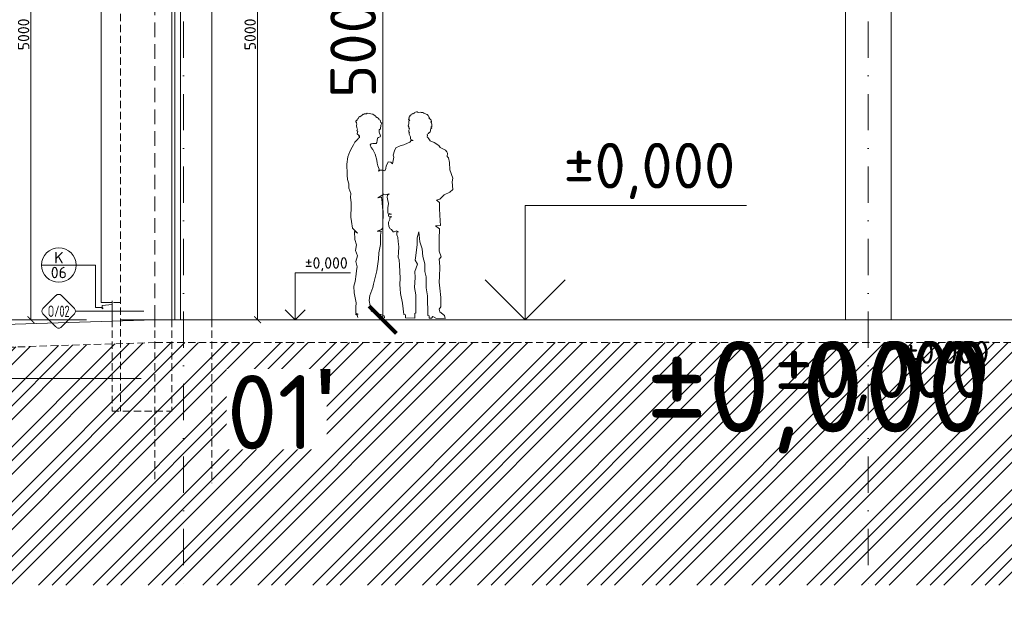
# Model space of a CAD drawing. Header units: millimetres. Extents: x -1695604 to 5289369, y -1488057 to 2187451.
# Tile 87 of 656: x 4566 to 13192, y -47075 to -42006. Entities that reach past the tile are written whole.
import ezdxf
from ezdxf.enums import TextEntityAlignment as Align

# ---------------------------------------------------------------- set-up
doc = ezdxf.new("R2010")
doc.units = ezdxf.units.MM
for name, pattern in [('CENTERX2', [101.6, 63.5, -12.7, 12.7, -12.7]), ('DASHDOT', [25.4, 12.7, -6.35, 0, -6.35]), ('DASHED', [19.05, 12.7, -6.35]), ('HIDDEN', [9.525, 6.35, -3.175])]:
    doc.linetypes.add(name, pattern=pattern)
doc.layers.get('Defpoints').update_dxf_attribs({"color": 8})
for name, color, linetype in [('0 @ 1', 7, 'Continuous'), ('0 @ 10', 7, 'Continuous'), ('0 @ 100', 7, 'Continuous'), ('0 @ 200', 7, 'Continuous'), ('0 @ 250 (1)', 7, 'Continuous'), ('0 @ 250 (2)', 7, 'Continuous'), ('0 @ 400', 7, 'Continuous')]:
    doc.layers.add(name, color=color, linetype=linetype)
for name, color, linetype, lineweight in [('A99_N_kce-pohl', 1, 'Continuous', 9), ('A99_N_kce-rez-sil', 6, 'Continuous', 18), ('A99_N_koty-200', 5, 'Continuous', 5), ('A99_N_koty-200 @ 200', 5, 'Continuous', 5), ('A99_N_koty-200 @ 50 (2)', 5, 'Continuous', 5), ('A99_N_koty-200-vysk', 6, 'Continuous', 9), ('A99_N_koty-50-vysk', 160, 'Continuous', 9), ('A99_N_txt-popis-200', 240, 'Continuous', 5), ('A99_N_znaceni 200', 5, 'Continuous', 5), ('A99_N_znaceni 50', 5, 'Continuous', 5), ('A99_S_kce-pohl', 7, 'Continuous', 5), ('A99_S_kce-rez-sil', 7, 'Continuous', 15), ('A99_S_kce-rez-ten', 7, 'Continuous', 9), ('A99_S_osy', 1, 'CENTERX2', 5), ('A99_S_sraf', 252, 'Continuous', 9)]:
    doc.layers.add(name, color=color, linetype=linetype, lineweight=lineweight)
doc.styles.add('A99_kota', font='isocpeur.ttf', dxfattribs={"height": 2})
doc.styles.add('A99_popis', font='isocpeur.ttf')
doc.styles.add('ad_popis 100', font='isocpeur.ttf', dxfattribs={"height": 200})
doc.dimstyles.new('A99_kota_200 new', dxfattribs={"dimscale": 200, "dimtxt": 2, "dimasz": 1.2, "dimexe": 0.5, "dimexo": 1.5, "dimgap": 0.3, "dimtad": 1, "dimdec": 0, "dimzin": 3, "dimdsep": 46, "dimtxsty": 'A99_kota', "dimblk": 'ARCHTICK', "dimcen": 2.5, "dimazin": 2, "dimtfac": 0.75, "dimtdec": 0, "dimtmove": 2, "dimatfit": 0, "dimfxl": 0, "dimtolj": 1, "dimtzin": 0, "dimlwd": 5, "dimlwe": 5, "dimarcsym": 0})

# ---------------------------------------------------------------- blocks, each defined once
blk = doc.blocks.new('*U24')
at = {"color": 0, "linetype": 'ByBlock', "lineweight": -2}
blk.add_line((-3, 0), (7, 0), dxfattribs=at)
for points in [[(0, 0), (0, 5), (0, 5), (9.7, 5)], [(-1.75, 1.75), (0, 0), (1.75, 1.75)]]:
    blk.add_lwpolyline(points, dxfattribs=at)
at = {"color": 0, "linetype": 'ByBlock', "lineweight": -2, "style": 'A99_kota'}
for tag, p in [('VYSKA', (9.2, 7.75)), ('POPIS', (9.2, 4.5))]:
    blk.add_attdef(tag, text='', height=2, dxfattribs=at).set_placement(p, align=Align.TOP_RIGHT)
blk = doc.blocks.new('*U6421')
at = {"layer": 'A99_N_koty-200-vysk', "lineweight": 5}
ref = blk.add_blockref('*U24', (8995, -44635), dxfattribs=dict(at, xscale=200, yscale=200, zscale=200))
ref.add_attrib('VYSKA', '±0,000', dxfattribs={"layer": '0 @ 200', "color": 0, "linetype": 'ByBlock', "lineweight": -2, "height": 400, "style": 'A99_kota'}).set_placement((10835, -43085), align=Align.TOP_RIGHT)
ref = blk.add_blockref('*U24', (8995, -44635), dxfattribs=dict(at, xscale=200, yscale=200, zscale=200))
ref.add_attrib('VYSKA', '±0,000', dxfattribs={"layer": '0 @ 100', "color": 0, "linetype": 'ByBlock', "lineweight": -2, "height": 200, "style": 'A99_kota'}).set_placement((13060, -44820.2), align=Align.TOP_RIGHT)
ref = blk.add_blockref('*U24', (8995, -44635), dxfattribs=dict(at, xscale=200, yscale=200, zscale=200))
ref.add_attrib('VYSKA', '±0,000', dxfattribs={"layer": '0 @ 1', "color": 0, "linetype": 'ByBlock', "lineweight": -2, "height": 2, "style": 'A99_kota'}).set_placement((13060, -44820.2), align=Align.TOP_RIGHT)
ref = blk.add_blockref('*U24', (8995, -44635), dxfattribs=dict(at, xscale=200, yscale=200, zscale=200))
ref.add_attrib('VYSKA', '±0,000', dxfattribs={"layer": '0 @ 400', "color": 0, "linetype": 'ByBlock', "lineweight": -2, "height": 800, "style": 'A99_kota'}).set_placement((13060, -44820.2), align=Align.TOP_RIGHT)
ref = blk.add_blockref('*U24', (8995, -44635), dxfattribs=dict(at, xscale=200, yscale=200, zscale=200))
ref.add_attrib('VYSKA', '±0,000', dxfattribs={"layer": '0 @ 10', "color": 0, "linetype": 'ByBlock', "lineweight": -2, "height": 20, "style": 'A99_kota'}).set_placement((13060, -44820.2), align=Align.TOP_RIGHT)
ref = blk.add_blockref('*U24', (8995, -44635), dxfattribs=dict(at, xscale=200, yscale=200, zscale=200))
ref.add_attrib('VYSKA', '±0,000', dxfattribs={"layer": '0 @ 250 (1)', "color": 0, "linetype": 'ByBlock', "lineweight": -2, "height": 500, "style": 'A99_kota'}).set_placement((13060, -44820.2), align=Align.TOP_RIGHT)
ref = blk.add_blockref('*U24', (8995, -44635), dxfattribs=dict(at, xscale=200, yscale=200, zscale=200))
ref.add_attrib('VYSKA', '±0,000', dxfattribs={"layer": '0 @ 250 (2)', "color": 0, "linetype": 'ByBlock', "lineweight": -2, "height": 500, "style": 'A99_kota'}).set_placement((13060, -44820.2), align=Align.TOP_RIGHT)
blk = doc.blocks.new('_ArchTick')
at = {"color": 0, "linetype": 'ByBlock', "const_width": 0.15}
blk.add_lwpolyline([(-0.5, -0.5), (0.5, 0.5)], dxfattribs=at)
blk = doc.blocks.new('*D4259')
at = {"layer": 'A99_N_koty-200', "color": 0, "linetype": 'Continuous', "lineweight": 5, "transparency": 16777216}
for p, q in [((4045, -30205), (3820, -30205)), ((3845, -30205), (3845, -44485)), ((4045, -44485), (3820, -44485))]:
    blk.add_line(p, q, dxfattribs=at)
at = {"layer": 'Defpoints', "color": 0, "linetype": 'Continuous', "lineweight": 18, "transparency": 16777216}
for p in [(4520, -30205), (3845, -44485), (5280, -44485)]:
    blk.add_point(p, dxfattribs=at)
at = {"layer": 'A99_N_koty-200', "color": 0, "linetype": 'Continuous', "lineweight": 5, "transparency": 16777216, "xscale": 60, "yscale": 60, "zscale": 60}
for p, rotation in [((3845, -30205), 90), ((3845, -44485), 270)]:
    blk.add_blockref('_ArchTick', p, dxfattribs=dict(at, rotation=rotation))
at = {"layer": 'A99_N_koty-200', "color": 0, "linetype": 'Continuous', "transparency": 16777216, "insert": (3780, -37345), "char_height": 100, "attachment_point": 5, "rotation": 90, "style": 'A99_kota'}
blk.add_mtext('\\A1;14280', dxfattribs=at)
blk = doc.blocks.new('*D4260')
at = {"layer": 'A99_N_koty-200', "color": 0, "linetype": 'Continuous', "lineweight": 5, "transparency": 16777216}
for p, q in [((3642.5, -30205), (2742.5, -30205)), ((2842.5, -30205), (2842.5, -44485)), ((3642.5, -44485), (2742.5, -44485))]:
    blk.add_line(p, q, dxfattribs=at)
at = {"layer": 'Defpoints', "color": 0, "linetype": 'Continuous', "lineweight": 18, "transparency": 16777216}
for p in [(4520, -30205), (2842.5, -44485), (5280, -44485)]:
    blk.add_point(p, dxfattribs=at)
at = {"layer": 'A99_N_koty-200', "color": 0, "linetype": 'Continuous', "lineweight": 5, "transparency": 16777216, "xscale": 240, "yscale": 240, "zscale": 240}
for p, rotation in [((2842.5, -30205), 90), ((2842.5, -44485), 270)]:
    blk.add_blockref('_ArchTick', p, dxfattribs=dict(at, rotation=rotation))
at = {"layer": 'A99_N_koty-200', "color": 0, "linetype": 'Continuous', "transparency": 16777216, "insert": (2505, -37435), "char_height": 400, "attachment_point": 5, "rotation": 90, "style": 'A99_kota'}
blk.add_mtext('\\A1;14280', dxfattribs=at)
blk = doc.blocks.new('*U34')
at = {"color": 0, "linetype": 'ByBlock', "lineweight": -2}
blk.add_line((-3, 0), (7, 0), dxfattribs=at)
for points in [[(0, 0), (0, 8.2), (0, 8.2), (9.7, 8.2)], [(-1.75, 1.75), (0, 0), (1.75, 1.75)]]:
    blk.add_lwpolyline(points, dxfattribs=at)
at = {"color": 0, "linetype": 'ByBlock', "lineweight": -2, "style": 'A99_kota'}
for tag, p in [('VYSKA', (9.2, 10.95)), ('POPIS', (9.2, 7.7))]:
    blk.add_attdef(tag, text='', height=2, dxfattribs=at).set_placement(p, align=Align.TOP_RIGHT)
blk = doc.blocks.new('*D4557')
at = {"layer": 'A99_N_koty-200', "color": 0, "linetype": 'Continuous', "lineweight": 5, "transparency": 16777216}
for p, q in [((4980, -39635), (4255, -39635)), ((4355, -39635), (4355, -44635)), ((5150, -44635), (4255, -44635))]:
    blk.add_line(p, q, dxfattribs=at)
at = {"layer": 'Defpoints', "color": 0, "linetype": 'Continuous', "lineweight": 18, "transparency": 16777216}
for p in [(5280, -39635), (4355, -44635), (5450, -44635)]:
    blk.add_point(p, dxfattribs=at)
at = {"layer": 'A99_N_koty-200', "color": 0, "linetype": 'Continuous', "lineweight": 5, "transparency": 16777216, "xscale": 240, "yscale": 240, "zscale": 240}
for p, rotation in [((4355, -39635), 90), ((4355, -44635), 270)]:
    blk.add_blockref('_ArchTick', p, dxfattribs=dict(at, rotation=rotation))
at = {"layer": 'A99_N_koty-200', "color": 0, "linetype": 'Continuous', "transparency": 16777216, "insert": (4095, -42135), "char_height": 400, "attachment_point": 5, "rotation": 90, "style": 'A99_kota'}
blk.add_mtext('\\A1;5000', dxfattribs=at)
blk = doc.blocks.new('*D4558')
at = {"layer": 'A99_N_koty-200', "color": 0, "linetype": 'Continuous', "lineweight": 5, "transparency": 16777216}
for p, q in [((4865, -39635), (4640, -39635)), ((4665, -39635), (4665, -44635)), ((4865, -44635), (4640, -44635))]:
    blk.add_line(p, q, dxfattribs=at)
at = {"layer": 'Defpoints', "color": 0, "linetype": 'Continuous', "lineweight": 18, "transparency": 16777216}
for p in [(5280, -39635), (4665, -44635), (5450, -44635)]:
    blk.add_point(p, dxfattribs=at)
at = {"layer": 'A99_N_koty-200', "color": 0, "linetype": 'Continuous', "lineweight": 5, "transparency": 16777216, "xscale": 60, "yscale": 60, "zscale": 60}
for p, rotation in [((4665, -39635), 90), ((4665, -44635), 270)]:
    blk.add_blockref('_ArchTick', p, dxfattribs=dict(at, rotation=rotation))
at = {"layer": 'A99_N_koty-200', "color": 0, "linetype": 'Continuous', "transparency": 16777216, "insert": (4600, -42135), "char_height": 100, "attachment_point": 5, "rotation": 90, "style": 'A99_kota'}
blk.add_mtext('\\A1;5000', dxfattribs=at)
blk = doc.blocks.new('*U112')
at = {"color": 0}
for p, q in [((-0.721, 4.139), (-4.149, 0.711)), ((4.139, 0.711), (0.711, 4.139)), ((4.436, -0.005), (26.561, -0.005)), ((-4.149, -0.721), (-0.721, -4.149)), ((0.711, -4.149), (4.139, -0.721))]:
    blk.add_line(p, q, dxfattribs=at)
for centre, start, end in [((-0.005, 3.424), 45, 135), ((-3.433, -0.005), 135, 225), ((3.424, -0.005), 315, 45), ((-0.005, -3.433), 225, 315)]:
    blk.add_arc(centre, 1.012, start, end, dxfattribs=at)
at = {"color": 0, "linetype": 'ByBlock', "style": 'A99_popis', "width": 0.953108}
blk.add_attdef('SKLADBA', text='', height=3, rotation=0.01026, dxfattribs=at).set_placement((-2.863, -1.506), (2.855, -1.505), align=Align.FIT)
blk = doc.blocks.new('*U84')
at = {"color": 0}
for p, q in [((-0.72, 4.14), (-4.15, 0.71)), ((4.14, 0.71), (0.71, 4.14)), ((-4.15, -0.72), (-0.72, -4.15)), ((0.71, -4.15), (4.14, -0.72)), ((4.44, 0), (22.39, 0))]:
    blk.add_line(p, q, dxfattribs=at)
for centre, start, end in [((0, 3.42), 45, 135), ((-3.43, 0), 135, 225), ((3.42, 0), 315, 45), ((0, -3.43), 225, 315)]:
    blk.add_arc(centre, 1.01, start, end, dxfattribs=at)
at = {"color": 0, "linetype": 'ByBlock', "style": 'A99_popis', "width": 0.953108}
blk.add_attdef('SKLADBA', text='', height=3, rotation=0.0103, dxfattribs=at).set_placement((-2.86, -1.51), (2.86, -1.5), align=Align.FIT)
blk = doc.blocks.new('*D5694')
at = {"layer": 'A99_N_koty-200', "color": 0, "linetype": 'Continuous', "lineweight": 5, "transparency": 16777216}
for p, q in [((3577.5, -43180), (3577.5, -44485)), ((3577.5, -44485), (3577.5, -44245)), ((4377.5, -44485), (3477.5, -44485)), ((3577.5, -44485), (3577.5, -44635)), ((3577.5, -44485), (3577.5, -44635)), ((4377.5, -44635), (3477.5, -44635)), ((3577.5, -44635), (3577.5, -44875))]:
    blk.add_line(p, q, dxfattribs=at)
at = {"layer": 'Defpoints', "color": 0, "linetype": 'Continuous', "lineweight": 18, "transparency": 16777216}
for p in [(5280, -44485), (3577.5, -44635), (5802.5, -44635)]:
    blk.add_point(p, dxfattribs=at)
at = {"layer": 'A99_N_koty-200', "color": 0, "linetype": 'Continuous', "lineweight": 5, "transparency": 16777216, "xscale": 240, "yscale": 240, "zscale": 240}
for p, rotation in [((3577.5, -44485), 270), ((3577.5, -44635), 90)]:
    blk.add_blockref('_ArchTick', p, dxfattribs=dict(at, rotation=rotation))
at = {"layer": 'A99_N_koty-200', "color": 0, "linetype": 'Continuous', "transparency": 16777216, "insert": (3317.5, -43580), "char_height": 400, "attachment_point": 5, "rotation": 90, "style": 'A99_kota'}
blk.add_mtext('\\A1;150', dxfattribs=at)
blk = doc.blocks.new('*D5695')
at = {"layer": 'A99_N_koty-200', "color": 0, "linetype": 'Continuous', "lineweight": 5, "transparency": 16777216}
for p, q in [((3845, -44485), (3845, -44425)), ((4045, -44485), (3820, -44485)), ((3845, -44485), (3845, -44635)), ((4045, -44635), (3820, -44635)), ((3845, -44635), (3845, -44695))]:
    blk.add_line(p, q, dxfattribs=at)
at = {"layer": 'Defpoints', "color": 0, "linetype": 'Continuous', "lineweight": 18, "transparency": 16777216}
for p in [(5280, -44485), (3845, -44635), (5802.5, -44635)]:
    blk.add_point(p, dxfattribs=at)
at = {"layer": 'A99_N_koty-200', "color": 0, "linetype": 'Continuous', "lineweight": 5, "transparency": 16777216, "xscale": 60, "yscale": 60, "zscale": 60}
for p, rotation in [((3845, -44485), 270), ((3845, -44635), 90)]:
    blk.add_blockref('_ArchTick', p, dxfattribs=dict(at, rotation=rotation))
at = {"layer": 'A99_N_koty-200', "color": 0, "linetype": 'Continuous', "transparency": 16777216, "insert": (3780, -44560), "char_height": 100, "attachment_point": 5, "rotation": 90, "style": 'A99_kota'}
blk.add_mtext('\\A1;150', dxfattribs=at)
blk = doc.blocks.new('*D5697')
at = {"layer": 'A99_N_koty-200', "color": 0, "linetype": 'Continuous', "lineweight": 5, "transparency": 16777216}
for p, q in [((4377.5, -39635), (3477.5, -39635)), ((3577.5, -39635), (3577.5, -44485)), ((4377.5, -44485), (3477.5, -44485))]:
    blk.add_line(p, q, dxfattribs=at)
at = {"layer": 'Defpoints', "color": 0, "linetype": 'Continuous', "lineweight": 18, "transparency": 16777216}
for p in [(5280, -39635), (3577.5, -44485), (5280, -44485)]:
    blk.add_point(p, dxfattribs=at)
at = {"layer": 'A99_N_koty-200', "color": 0, "linetype": 'Continuous', "lineweight": 5, "transparency": 16777216, "xscale": 240, "yscale": 240, "zscale": 240}
for p, rotation in [((3577.5, -39635), 90), ((3577.5, -44485), 270)]:
    blk.add_blockref('_ArchTick', p, dxfattribs=dict(at, rotation=rotation))
at = {"layer": 'A99_N_koty-200', "color": 0, "linetype": 'Continuous', "transparency": 16777216, "insert": (3317.5, -42255.6), "char_height": 400, "attachment_point": 5, "rotation": 90, "style": 'A99_kota'}
blk.add_mtext('\\A1;4850', dxfattribs=at)
blk = doc.blocks.new('*D5698')
at = {"layer": 'A99_N_koty-200', "color": 0, "linetype": 'Continuous', "lineweight": 5, "transparency": 16777216}
for p, q in [((4465, -39635), (4240, -39635)), ((4265, -39635), (4265, -44485)), ((4465, -44485), (4240, -44485))]:
    blk.add_line(p, q, dxfattribs=at)
at = {"layer": 'Defpoints', "color": 0, "linetype": 'Continuous', "lineweight": 18, "transparency": 16777216}
for p in [(5280, -39635), (4265, -44485), (5280, -44485)]:
    blk.add_point(p, dxfattribs=at)
at = {"layer": 'A99_N_koty-200', "color": 0, "linetype": 'Continuous', "lineweight": 5, "transparency": 16777216, "xscale": 60, "yscale": 60, "zscale": 60}
for p, rotation in [((4265, -39635), 90), ((4265, -44485), 270)]:
    blk.add_blockref('_ArchTick', p, dxfattribs=dict(at, rotation=rotation))
at = {"layer": 'A99_N_koty-200', "color": 0, "linetype": 'Continuous', "transparency": 16777216, "insert": (4200, -42135), "char_height": 100, "attachment_point": 5, "rotation": 90, "style": 'A99_kota'}
blk.add_mtext('\\A1;4850', dxfattribs=at)
blk = doc.blocks.new('A$C09EE4D6F')
at = {"color": 8, "linetype": 'Continuous', "lineweight": 5}
for p, q in [((303.6, 1449.2), (306.4, 1453.8)), ((306.4, 1453.8), (309, 1452.3)), ((309, 1452.3), (314.3, 1454.7)), ((314.3, 1454.7), (316.9, 1455.8)), ((316.9, 1455.8), (319.6, 1462.1)), ((319.6, 1462.1), (326.4, 1462.8)), ((326.4, 1462.8), (332.2, 1466.5)), ((332.2, 1466.5), (339, 1465.5)), ((339, 1465.5), (341.5, 1463.1)), ((341.5, 1463.1), (348.8, 1462.5)), ((348.8, 1462.5), (359.3, 1463.5)), ((359.3, 1463.5), (366.9, 1461.8)), ((366.9, 1461.8), (374.7, 1461.7)), ((374.7, 1461.7), (378.9, 1461.6)), ((378.9, 1461.6), (384.8, 1457.2)), ((384.8, 1457.2), (384.8, 1457.2)), ((384.8, 1457.2), (392, 1455.1)), ((392, 1455.1), (396.8, 1453.7)), ((396.8, 1453.7), (400.3, 1450)), ((-90.7, 1388.3), (-88.3, 1399.2)), ((-86, 1383.5), (-90.7, 1388.3)), ((-88.3, 1399.2), (-83.4, 1395.7)), ((-85.3, 1380.1), (-86, 1383.5)), ((-83.4, 1395.7), (-80.8, 1407.9)), ((-80.8, 1407.9), (-75.5, 1409.5)), ((-75.5, 1409.5), (-73.3, 1414.6)), ((-73.3, 1414.6), (-69.3, 1424.2)), ((-69.3, 1424.2), (-64.4, 1422.1)), ((-64.4, 1422.1), (-54.2, 1430.7)), ((-54.2, 1430.7), (-48.3, 1435.6)), ((-48.3, 1435.6), (-40.8, 1442)), ((-40.8, 1442), (-38.3, 1439)), ((-38.3, 1439), (-32.2, 1444.1)), ((-32.2, 1444.1), (-18.3, 1445.8)), ((-18.3, 1445.8), (-13.7, 1450.4)), ((-13.7, 1450.4), (3.5, 1447.3)), ((3.5, 1447.3), (13.5, 1445.5)), ((13.5, 1445.5), (26.1, 1443.3)), ((26.1, 1443.3), (36.8, 1436.5)), ((36.8, 1436.5), (41.6, 1433.5)), ((41.6, 1433.5), (46.4, 1430.4)), ((46.4, 1430.4), (51.1, 1427.5)), ((51.1, 1427.5), (51.2, 1421.8)), ((51.2, 1421.8), (54.2, 1421.9)), ((54.2, 1421.9), (59.1, 1419.8)), ((59.1, 1419.8), (65.7, 1416.9)), ((65.7, 1416.9), (70.8, 1411.9)), ((70.8, 1411.9), (70.4, 1407.4)), ((70.4, 1407.4), (78.5, 1403.3)), ((78.5, 1403.3), (82.8, 1395.3)), ((82.8, 1395.3), (85, 1386.5)), ((85, 1386.5), (92.3, 1381)), ((279.4, 1411.1), (283.1, 1416.8)), ((288.7, 1405.1), (279.4, 1411.1)), ((281.1, 1380.4), (281.9, 1395.4)), ((281.2, 1423.3), (283.4, 1426.5)), ((283.1, 1416.8), (281.2, 1423.3)), ((281.9, 1395.4), (282.4, 1405.4)), ((282.4, 1405.4), (288.7, 1405.1)), ((283.4, 1426.5), (285.5, 1429.7)), ((285.5, 1429.7), (287.7, 1432.9)), ((287.1, 1436.8), (289.4, 1439.9)), ((287.7, 1432.9), (287.1, 1436.8)), ((289.4, 1439.9), (295.2, 1444.1)), ((293.8, 1446.1), (298.2, 1449.3)), ((295.2, 1444.1), (293.8, 1446.1)), ((298.2, 1449.3), (303.6, 1449.2)), ((400.3, 1450), (409.2, 1447.8)), ((409.2, 1447.8), (416, 1441.6)), ((416, 1441.6), (420.3, 1433.5)), ((420.3, 1433.5), (424.2, 1430.1)), ((424.2, 1430.1), (420.8, 1426.2)), ((420.8, 1426.2), (436.8, 1409.2)), ((439.6, 1401.1), (434.1, 1394.5)), ((434.1, 1394.5), (439.3, 1393)), ((436.8, 1409.2), (439.6, 1401.1)), ((439.3, 1393), (442.6, 1377.8)), ((-83.5, 1372.2), (-85.3, 1380.1)), ((-85.1, 1361.6), (-83.5, 1372.2)), ((-82.9, 1345.8), (-85.1, 1361.6)), ((-78.7, 1336.4), (-82.9, 1345.8)), ((-82.3, 1326.8), (-78.7, 1336.4)), ((-79.1, 1323), (-82.3, 1326.8)), ((-75.9, 1319.3), (-79.1, 1323)), ((-79, 1304.1), (-76.9, 1314.4)), ((-76.9, 1314.4), (-75.9, 1319.3)), ((82.4, 1340.6), (73.2, 1333.4)), ((73.2, 1333.4), (73.5, 1318.8)), ((73.5, 1318.8), (84.8, 1293.4)), ((85.3, 1368.6), (82.4, 1340.6)), ((88.3, 1372.8), (85.3, 1368.6)), ((92.3, 1381), (88.3, 1372.8)), ((277.2, 1365.9), (281.1, 1380.4)), ((282.1, 1359.8), (277.2, 1365.9)), ((281.1, 1352.1), (282.1, 1359.8)), ((287.1, 1346.9), (281.1, 1352.1)), ((283.1, 1336.5), (287.1, 1346.9)), ((283.3, 1322.2), (283.1, 1336.5)), ((286.7, 1321.6), (283.3, 1322.2)), ((284.5, 1308), (285.6, 1314.8)), ((285.6, 1314.8), (286.7, 1321.6)), ((417, 1313.6), (413.5, 1307.6)), ((421.1, 1314.6), (417, 1313.6)), ((423.3, 1318.1), (421.1, 1314.6)), ((426.8, 1322.8), (422.7, 1322.2)), ((422.7, 1322.2), (423.3, 1318.1)), ((431.1, 1328.8), (426.8, 1322.8)), ((433.9, 1335.6), (431.1, 1328.8)), ((434.5, 1343), (433.9, 1335.6)), ((436.9, 1349.9), (434.5, 1343)), ((441.9, 1365.6), (436.8, 1360.4)), ((436.8, 1360.4), (442.1, 1355.2)), ((442.1, 1355.2), (436.9, 1349.9)), ((442.6, 1377.8), (441.9, 1365.6)), ((-104.6, 1226.7), (-94.9, 1245.1)), ((-94.9, 1245.1), (-77.2, 1264.4)), ((-74.3, 1299.3), (-79, 1304.1)), ((-77.2, 1264.4), (-69.1, 1273.4)), ((-69.2, 1294.8), (-74.3, 1299.3)), ((-74.3, 1299.3), (-74.3, 1299.3)), ((-69.8, 1288.1), (-69.2, 1294.8)), ((-64.1, 1291.8), (-69.8, 1288.1)), ((-69.1, 1273.4), (-64, 1278.9)), ((-64, 1278.9), (-64.1, 1291.8)), ((59.3, 1246.5), (55.1, 1238.2)), ((60.9, 1260.5), (59.3, 1246.5)), ((62.4, 1275.5), (60.9, 1260.5)), ((69.5, 1281.3), (62.4, 1275.5)), ((82.9, 1285.6), (69.5, 1281.3)), ((84.8, 1293.4), (82.9, 1285.6)), ((250, 1231.8), (273.6, 1244.2)), ((273.6, 1244.2), (290.5, 1253)), ((289.8, 1299.2), (284.5, 1308)), ((295.2, 1290.4), (289.8, 1299.2)), ((290.5, 1253), (299.8, 1263.9)), ((294, 1287.8), (295.2, 1290.4)), ((294.5, 1285.1), (294, 1287.8)), ((296, 1277.6), (294.5, 1285.1)), ((297.5, 1270.2), (296, 1277.6)), ((314, 1264.1), (297.5, 1270.2)), ((299.8, 1263.9), (314, 1264.1)), ((413.5, 1307.6), (409, 1306.7)), ((409, 1306.7), (412.9, 1304.2)), ((412.9, 1304.2), (412.6, 1290.9)), ((412.6, 1290.9), (417.2, 1287.1)), ((417.2, 1287.1), (424.1, 1278.1)), ((424.1, 1278.1), (429.5, 1271.2)), ((429.5, 1271.2), (433.6, 1263.6)), ((433.6, 1263.6), (460.9, 1253)), ((460.9, 1253), (493.6, 1232.9)), ((-142.3, 1140.4), (-129.5, 1179.4)), ((-129.5, 1179.4), (-114.3, 1208.4)), ((-114.3, 1208.4), (-104.6, 1226.7)), ((19.9, 1235.1), (12, 1226.9)), ((12, 1226.9), (20.8, 1210.3)), ((30.6, 1238.4), (19.9, 1235.1)), ((20.8, 1210.3), (31.7, 1195.7)), ((43, 1238.7), (30.6, 1238.4)), ((31.7, 1195.7), (50.2, 1162.7)), ((55.1, 1238.2), (43, 1238.7)), ((176, 1157.9), (183.8, 1189.5)), ((183.8, 1189.5), (194.5, 1209.5)), ((194.5, 1209.5), (224.5, 1224.2)), ((224.5, 1224.2), (250, 1231.8)), ((493.6, 1232.9), (505.3, 1220)), ((505.3, 1220), (524.2, 1211)), ((524.2, 1211), (542.1, 1200.1)), ((542.1, 1200.1), (550.9, 1190.2)), ((550.9, 1190.2), (555.6, 1180.5)), ((555.6, 1180.5), (554.1, 1158)), ((-148.9, 1090.2), (-142.3, 1140.4)), ((50.2, 1162.7), (62.6, 1121.1)), ((62.6, 1121.1), (65.6, 1101.2)), ((136.7, 1100.4), (141.6, 1111.9)), ((141.6, 1111.9), (159.4, 1109.8)), ((159.4, 1109.8), (173.2, 1098.4)), ((173.2, 1098.4), (176.9, 1121.5)), ((180.7, 1144.6), (176, 1157.9)), ((176.9, 1121.5), (180.7, 1144.6)), ((554.1, 1158), (564.5, 1147.8)), ((564.5, 1147.8), (571.2, 1114.8)), ((571.2, 1114.8), (575.9, 1062.9)), ((-147.3, 1066.4), (-148.9, 1090.2)), ((-145.7, 1042.7), (-147.3, 1066.4)), ((-143.7, 1011.8), (-145.7, 1042.7)), ((65.6, 1101.2), (68.6, 1081.2)), ((68.6, 1081.2), (78.5, 1057.8)), ((78.5, 1057.8), (75.8, 1045.3)), ((75.8, 1045.3), (87.3, 1050.9)), ((87.3, 1050.9), (100.2, 1051.3)), ((100.2, 1051.3), (118.7, 1046.6)), ((118.7, 1046.6), (126.9, 1063.8)), ((118.7, 1046.6), (118.7, 1046.6)), ((126.9, 1063.8), (129.2, 1082.8)), ((129.2, 1082.8), (136.7, 1100.4)), ((575.9, 1062.9), (598.1, 1005.1)), ((-141.6, 981), (-143.7, 1011.8)), ((-132.4, 951.5), (-141.6, 981)), ((598.1, 1005.1), (593.5, 980.3)), ((593.5, 980.3), (600.2, 927.4)), ((-129.7, 920.7), (-132.4, 951.5)), ((-123.1, 902.2), (-129.7, 920.7)), ((-116.6, 883.7), (-123.1, 902.2)), ((578.5, 907), (540.2, 887.6)), ((600.2, 927.4), (578.5, 907)), ((-118.2, 855.5), (-116.6, 883.7)), ((-112.1, 820.6), (-118.2, 855.5)), ((96.4, 872.5), (72.9, 857.7)), ((72.9, 857.7), (100.4, 861.5)), ((115, 884.2), (96.4, 872.5)), ((100.4, 861.5), (105.5, 824.3)), ((128.3, 880.4), (115, 884.2)), ((152.5, 886.8), (128.3, 880.4)), ((140.1, 864.3), (142.4, 877.7)), ((145, 839.1), (140.1, 864.3)), ((142.4, 877.7), (152.5, 886.8)), ((149.1, 818.5), (145, 839.1)), ((510.3, 856.7), (486.3, 848.8)), ((486.3, 848.8), (506.3, 833.3)), ((506.3, 833.3), (509.1, 789.5)), ((540.2, 887.6), (510.3, 856.7)), ((-112.3, 717.6), (-112.2, 795)), ((-112.2, 795), (-112.1, 820.6)), ((105.5, 824.3), (107.6, 786.8)), ((107.6, 786.8), (113.5, 765.4)), ((113.5, 765.4), (113.5, 728.5)), ((146.2, 787.9), (149.1, 818.5)), ((146.8, 751.8), (146.2, 787.9)), ((509.1, 789.5), (514.4, 705.5)), ((-107.3, 688.5), (-112.3, 717.6)), ((113.5, 728.5), (113.5, 691.6)), ((113.5, 691.6), (113.5, 647)), ((171.3, 744.6), (146.8, 751.8)), ((150.5, 742.6), (171.3, 744.6)), ((151.7, 730.7), (150.5, 742.6)), ((174.4, 725.9), (151.7, 730.7)), ((152.5, 688.4), (160.9, 707.3)), ((160.6, 721.7), (174.4, 725.9)), ((160.9, 707.3), (160.6, 721.7)), ((514.4, 705.5), (516.5, 671.4)), ((-99.1, 640.9), (-107.3, 688.5)), ((-64.4, 607.4), (-99.1, 640.9)), ((103.1, 635.3), (74, 623.6)), ((74, 623.6), (101.5, 624.1)), ((101.5, 624.1), (97.8, 596.8)), ((113.5, 647), (103.1, 635.3)), ((153.4, 681.2), (152.5, 688.4)), ((156.4, 657.2), (153.4, 681.2)), ((165.7, 641.7), (156.4, 657.2)), ((173.9, 638.2), (165.7, 641.7)), ((186.7, 620.2), (173.9, 638.2)), ((192.3, 622), (186.7, 620.2)), ((209.9, 627.5), (192.3, 622)), ((222.9, 622), (209.9, 627.5)), ((212.5, 601), (212.9, 622.2)), ((212.9, 622.2), (222.9, 622)), ((365.4, 625.3), (355.2, 581.5)), ((374.8, 554.9), (365.4, 625.3)), ((516.5, 671.4), (482.4, 669.3)), ((482.4, 669.3), (510.3, 649.6)), ((510.3, 649.6), (511.2, 576.9)), ((-81.7, 562.9), (-85.7, 617.9)), ((-85.7, 617.9), (-64.4, 607.4)), ((-70.1, 524.6), (-81.7, 562.9)), ((97.8, 596.8), (98, 575.6)), ((98, 575.6), (98.4, 529.6)), ((219.1, 580.9), (212.5, 601)), ((222.4, 554.4), (219.1, 580.9)), ((227.2, 515.8), (222.4, 554.4)), ((355.2, 581.5), (357.1, 536.5)), ((392.8, 504.7), (374.8, 554.9)), ((511.2, 576.9), (511.7, 534.6)), ((-74.4, 484.9), (-70.1, 524.6)), ((-61.5, 447.1), (-74.4, 484.9)), ((98.4, 529.6), (89.9, 472)), ((226.5, 476.8), (227.2, 515.8)), ((357.1, 536.5), (348.1, 457.6)), ((397.3, 451.6), (392.8, 504.7)), ((511.7, 534.6), (512.1, 492.3)), ((512.1, 492.3), (526.3, 452.5)), ((-71.1, 408.2), (-61.5, 447.1)), ((88.1, 427.8), (76.6, 344.6)), ((89.9, 472), (88.1, 427.8)), ((225.8, 443.1), (226.5, 476.8)), ((231.4, 425.1), (225.8, 443.1)), ((234.7, 388.4), (231.4, 425.1)), ((348.1, 457.6), (344.5, 426)), ((344.5, 426), (360.6, 398.5)), ((412.1, 400.4), (397.3, 451.6)), ((526.3, 452.5), (513.8, 436.2)), ((513.8, 436.2), (515.9, 415.7)), ((515.9, 415.7), (519.6, 379.5)), ((-61.5, 369.5), (-71.1, 408.2)), ((-64.3, 344.6), (-61.5, 369.5)), ((243.1, 295.7), (234.7, 388.4)), ((360.6, 398.5), (345, 345.2)), ((413.1, 347.2), (412.1, 400.4)), ((425.3, 309.1), (413.1, 347.2)), ((519.6, 379.5), (517.2, 313.5)), ((-73.4, 266.7), (-67.2, 319.7)), ((-67.2, 319.7), (-64.3, 344.6)), ((76.6, 344.6), (56.6, 251.1)), ((241.2, 253.5), (243.1, 295.7)), ((348.1, 303.3), (343, 232.8)), ((345, 345.2), (348.1, 303.3)), ((425.2, 231.9), (425.3, 309.1)), ((517.2, 313.5), (515.7, 273.2)), ((-82.3, 233.2), (-73.4, 266.7)), ((-79.5, 186.6), (-82.3, 233.2)), ((51.4, 226.9), (32.2, 170.7)), ((56.6, 251.1), (51.4, 226.9)), ((244.2, 221.5), (241.2, 253.5)), ((247.2, 189.5), (244.2, 221.5)), ((343, 232.8), (353.2, 183.2)), ((435.3, 177), (425.2, 231.9)), ((515.7, 273.2), (522, 233.4)), ((522, 233.4), (529.5, 167.5)), ((-63.8, 117.3), (-79.5, 186.6)), ((32.2, 170.7), (26.8, 134.8)), ((262.3, 122.1), (247.2, 189.5)), ((353.2, 183.2), (356.4, 122.1)), ((440.4, 38.6), (435.3, 177)), ((529.5, 167.5), (532.1, 100.7)), ((-65.3, 44.6), (-64.4, 86.9)), ((-64.4, 86.9), (-63.8, 117.3)), ((26.8, 134.8), (42.2, 61)), ((272.4, 43.4), (262.3, 122.1)), ((356.4, 122.1), (356.4, 69.6)), ((356.4, 69.6), (356.4, 55.3)), ((532.1, 100.7), (519.3, 83.9)), ((519.3, 83.9), (524.4, 67.2)), ((-55.5, 31.7), (-66.4, 38.5)), ((-66.4, 38.5), (-48, 38.5)), ((-48, 38.5), (-65.3, 44.6)), ((-49.4, 15.2), (-55.5, 31.7)), ((42.2, 61), (76.8, 47)), ((76.8, 47), (91.3, 41.2)), ((91.3, 41.2), (111.4, 38.6)), ((111.4, 38.6), (134.2, 30.1)), ((134.2, 30.1), (137.3, 21.9)), ((137.3, 21.9), (136.8, 16.5)), ((285.2, 41), (272.4, 43.4)), ((285.2, 18.4), (285.2, 41)), ((351.3, 19.1), (285.2, 18.4)), ((356.4, 55.3), (348.8, 50.5)), ((348.8, 50.5), (351.3, 19.1)), ((450.6, 36.2), (440.4, 38.6)), ((450.6, 20.1), (450.6, 36.2)), ((468.4, 20.2), (450.6, 20.1)), ((476.1, 31.4), (468.4, 20.2)), ((499, 20.5), (476.1, 31.4)), ((562.7, 21.1), (499, 20.5)), ((524.4, 67.2), (557.5, 41)), ((557.5, 41), (562.7, 21.1))]:
    blk.add_line(p, q, dxfattribs=at)
blk = doc.blocks.new('*D5715')
at = {"layer": 'A99_N_koty-200', "color": 0, "linetype": 'Continuous', "lineweight": 5, "transparency": 16777216}
for p, q in [((6947.5, -39635), (7847.5, -39635)), ((7747.5, -39635), (7747.5, -44635)), ((6947.5, -44635), (7847.5, -44635))]:
    blk.add_line(p, q, dxfattribs=at)
at = {"layer": 'Defpoints', "color": 0, "linetype": 'Continuous', "lineweight": 18, "transparency": 16777216}
for p in [(5900, -39635), (5950, -44635), (7747.5, -44635)]:
    blk.add_point(p, dxfattribs=at)
at = {"layer": 'A99_N_koty-200', "color": 0, "linetype": 'Continuous', "lineweight": 5, "transparency": 16777216, "xscale": 240, "yscale": 240, "zscale": 240}
for p, rotation in [((7747.5, -39635), 90), ((7747.5, -44635), 270)]:
    blk.add_blockref('_ArchTick', p, dxfattribs=dict(at, rotation=rotation))
at = {"layer": 'A99_N_koty-200', "color": 0, "linetype": 'Continuous', "transparency": 16777216, "insert": (7487.5, -42135), "char_height": 400, "attachment_point": 5, "rotation": 90, "style": 'A99_kota'}
blk.add_mtext('\\A1;5000', dxfattribs=at)
blk = doc.blocks.new('*D5716')
at = {"layer": 'A99_N_koty-200', "color": 0, "linetype": 'Continuous', "lineweight": 5, "transparency": 16777216}
for p, q in [((6450, -39635), (6675, -39635)), ((6650, -39635), (6650, -44635)), ((6450, -44635), (6675, -44635))]:
    blk.add_line(p, q, dxfattribs=at)
at = {"layer": 'Defpoints', "color": 0, "linetype": 'Continuous', "lineweight": 18, "transparency": 16777216}
for p in [(5900, -39635), (5950, -44635), (6650, -44635)]:
    blk.add_point(p, dxfattribs=at)
at = {"layer": 'A99_N_koty-200', "color": 0, "linetype": 'Continuous', "lineweight": 5, "transparency": 16777216, "xscale": 60, "yscale": 60, "zscale": 60}
for p, rotation in [((6650, -39635), 90), ((6650, -44635), 270)]:
    blk.add_blockref('_ArchTick', p, dxfattribs=dict(at, rotation=rotation))
at = {"layer": 'A99_N_koty-200', "color": 0, "linetype": 'Continuous', "transparency": 16777216, "insert": (6585, -42135), "char_height": 100, "attachment_point": 5, "rotation": 90, "style": 'A99_kota'}
blk.add_mtext('\\A1;5000', dxfattribs=at)
blk = doc.blocks.new('*U20')
at = {"color": 0, "linetype": 'ByBlock'}
blk.add_line((-3.02, 0), (3.02, 0), dxfattribs=at)
blk.add_circle((0, 0), 3.02, dxfattribs=at)
at = {"color": 0, "linetype": 'ByBlock', "style": 'A99_popis'}
for tag, p in [('KATEGORIE', (0, 1.31)), ('PRVEK', (0, -1.3))]:
    blk.add_attdef(tag, text='', height=2, dxfattribs=at).set_placement(p, align=Align.MIDDLE_CENTER)
blk = doc.blocks.new('*U5873')
at = {"layer": 'A99_N_koty-200 @ 200', "linetype": 'Continuous'}
dim = blk.add_linear_dim(base=(2842.5, -44485), p1=(4520, -30205), p2=(5280, -44485), angle=270, dimstyle='A99_kota_200 new', override={"dimscale": 200, "dimtix": 1, "dimtofl": 1, "dimtmove": 1, "dimatfit": 0}, dxfattribs=at)
dim.commit()
dim.dimension.update_dxf_attribs({"geometry": '*D4260', "text_midpoint": (2765, -37435), "dimtype": 128})
at = {"layer": 'A99_N_koty-200 @ 50 (2)', "linetype": 'Continuous'}
dim = blk.add_linear_dim(base=(3845, -44485), p1=(4520, -30205), p2=(5280, -44485), angle=270, dimstyle='A99_kota_200 new', override={"dimscale": 50, "dimtix": 1, "dimtofl": 1, "dimtmove": 1, "dimatfit": 0}, dxfattribs=at)
dim.commit()
dim.dimension.update_dxf_attribs({"geometry": '*D4259', "text_midpoint": (3780, -37345)})
blk = doc.blocks.new('*U5970')
at = {"layer": 'A99_N_koty-200 @ 200', "linetype": 'Continuous'}
dim = blk.add_linear_dim(base=(4355, -44635), p1=(5280, -39635), p2=(5450, -44635), angle=90, dimstyle='A99_kota_200 new', override={"dimscale": 200, "dimtix": 1, "dimtofl": 1, "dimtmove": 2, "dimatfit": 0}, dxfattribs=at)
dim.commit()
dim.dimension.update_dxf_attribs({"geometry": '*D4557', "text_midpoint": (4095, -42135)})
at = {"layer": 'A99_N_koty-200 @ 50 (2)', "linetype": 'Continuous'}
dim = blk.add_linear_dim(base=(4665, -44635), p1=(5280, -39635), p2=(5450, -44635), angle=90, dimstyle='A99_kota_200 new', override={"dimscale": 50, "dimtix": 1, "dimtofl": 1, "dimtmove": 2, "dimatfit": 0}, dxfattribs=at)
dim.commit()
dim.dimension.update_dxf_attribs({"geometry": '*D4558', "text_midpoint": (4600, -42135)})
blk = doc.blocks.new('*U6342')
at = {"layer": 'A99_N_koty-200 @ 200', "linetype": 'Continuous'}
dim = blk.add_linear_dim(base=(3577.5, -44635), p1=(5280, -44485), p2=(5802.5, -44635), angle=90, dimstyle='A99_kota_200 new', override={"dimscale": 200, "dimtix": 1, "dimtofl": 1, "dimtmove": 1, "dimatfit": 0}, dxfattribs=at)
dim.commit()
dim.dimension.update_dxf_attribs({"geometry": '*D5694', "text_midpoint": (3577.5, -43580), "dimtype": 128})
at = {"layer": 'A99_N_koty-200 @ 50 (2)', "linetype": 'Continuous'}
dim = blk.add_linear_dim(base=(3845, -44635), p1=(5280, -44485), p2=(5802.5, -44635), angle=90, dimstyle='A99_kota_200 new', override={"dimscale": 50, "dimtix": 1, "dimtofl": 1, "dimtmove": 1, "dimatfit": 0}, dxfattribs=at)
dim.commit()
dim.dimension.update_dxf_attribs({"geometry": '*D5695', "text_midpoint": (3780, -44560)})
blk = doc.blocks.new('*U6343')
at = {"layer": 'A99_N_koty-200 @ 200', "linetype": 'Continuous'}
dim = blk.add_linear_dim(base=(3577.5, -44485), p1=(5280, -39635), p2=(5280, -44485), angle=90, dimstyle='A99_kota_200 new', override={"dimscale": 200, "dimtix": 1, "dimtofl": 1, "dimtmove": 2, "dimatfit": 0}, dxfattribs=at)
dim.commit()
dim.dimension.update_dxf_attribs({"geometry": '*D5697', "text_midpoint": (3317.5, -42255.6), "dimtype": 128})
at = {"layer": 'A99_N_koty-200 @ 50 (2)', "linetype": 'Continuous'}
dim = blk.add_linear_dim(base=(4265, -44485), p1=(5280, -39635), p2=(5280, -44485), angle=90, dimstyle='A99_kota_200 new', override={"dimscale": 50, "dimtix": 1, "dimtofl": 1, "dimtmove": 2, "dimatfit": 0}, dxfattribs=at)
dim.commit()
dim.dimension.update_dxf_attribs({"geometry": '*D5698', "text_midpoint": (4200, -42135), "dimtype": 128})
blk = doc.blocks.new('*U6353')
at = {"layer": 'A99_N_koty-200 @ 200', "linetype": 'Continuous'}
dim = blk.add_linear_dim(base=(7747.5, -44635), p1=(5900, -39635), p2=(5950, -44635), angle=90, dimstyle='A99_kota_200 new', override={"dimscale": 200, "dimtix": 1, "dimtofl": 1, "dimtmove": 2, "dimatfit": 0}, dxfattribs=at)
dim.commit()
dim.dimension.update_dxf_attribs({"geometry": '*D5715', "text_midpoint": (7487.5, -42135)})
at = {"layer": 'A99_N_koty-200 @ 50 (2)', "linetype": 'Continuous'}
dim = blk.add_linear_dim(base=(6650, -44635), p1=(5900, -39635), p2=(5950, -44635), angle=90, dimstyle='A99_kota_200 new', override={"dimscale": 50, "dimtix": 1, "dimtofl": 1, "dimtmove": 2, "dimatfit": 0}, dxfattribs=at)
dim.commit()
dim.dimension.update_dxf_attribs({"geometry": '*D5716', "text_midpoint": (6585, -42135)})

msp = doc.modelspace()

# ---------------------------------------------------------------- hatches: boundary and pattern name
at = {"layer": 'A99_S_sraf', "linetype": 'Continuous', "lineweight": 0}
h = msp.add_hatch(dxfattribs=at)
h.set_pattern_fill('ZEM_PUVODNI', color=256, scale=85, angle=180)
h.set_pattern_definition([(225, (0, 0), (240.4163, -240.4163), []), (225, (-120.2, 1e-14), (240.4163, -240.4163), []), (225, (-240.4, 3e-14), (240.4163, -240.4163), [])])
h.paths.add_polyline_path([(5750, -44835.1), (-646.9, -45035), (-4963.8, -45035), (-4963.8, -46960), (155112.5, -46960), (155112.5, -44835)])

# ---------------------------------------------------------------- linework, layer by layer
at = {"layer": 'A99_N_kce-pohl', "color": 1, "linetype": 'DASHDOT', "lineweight": 5, "ltscale": 25}
msp.add_line((12000, -28685), (12000, -47075), dxfattribs=at)
at = {"layer": 'A99_N_kce-rez-sil', "color": 5, "linetype": 'Continuous', "lineweight": 18, "flags": 128}
msp.add_lwpolyline([(5925, -39470), (5975, -39470), (5975, -44635), (5925, -44635)], close=True, dxfattribs=at)
at = {"layer": 'A99_N_znaceni 50', "lineweight": 5}
for points in [[(5060, -44156), (5231.6, -44155.4)], [(5231.6, -44155.4), (5231.6, -44527.5), (5287.8, -44527.5)]]:
    msp.add_lwpolyline(points, dxfattribs=at)
at = {"layer": 'A99_S_kce-pohl', "linetype": 'Continuous'}
for p, q in [((6250, -44635), (6250, -32611.9)), ((11800, -44635), (11800, -33515)), ((12200, -44635), (12200, -33515))]:
    msp.add_line(p, q, dxfattribs=at)
at = {"layer": 'A99_S_kce-pohl', "color": 5, "linetype": 'Continuous', "lineweight": 5}
for points in [[(5280, -39635), (5280, -44485)], [(5900, -39635), (5900, -44635)], [(5280, -44485), (5375, -44485)], [(5375, -44635), (5375, -44485)]]:
    msp.add_lwpolyline(points, dxfattribs=at)
at = {"layer": 'A99_S_kce-rez-sil', "linetype": 'Continuous'}
msp.add_line((5450, -44635), (150800, -44635), dxfattribs=at)
at = {"layer": 'A99_S_kce-rez-sil', "color": 7, "linetype": 'HIDDEN', "lineweight": 5, "ltscale": 10}
msp.add_line((5756.2, -44834.9), (151100, -44835), dxfattribs=at)
at = {"layer": 'A99_S_kce-rez-sil', "color": 1, "linetype": 'Continuous', "lineweight": 5}
msp.add_lwpolyline([(5297.3, -44531), (5287.8, -44540.5), (5287.8, -44509), (5375, -44501.2), (5375, -44468.8)], dxfattribs=at)
at = {"layer": 'A99_S_kce-rez-sil', "linetype": 'Continuous'}
msp.add_lwpolyline([(5750, -44635), (-650, -44835), (-4963.8, -44835)], dxfattribs=at)
at = {"layer": 'A99_S_kce-rez-sil', "color": 7, "linetype": 'HIDDEN', "lineweight": 5, "ltscale": 10}
for points in [[(5750, -44635), (5750, -46067.5)], [(6250, -44635), (6250, -46067.5)], [(5756.2, -44834.9), (-646.9, -45035), (-4963.8, -45035)]]:
    msp.add_lwpolyline(points, dxfattribs=at)
at = {"layer": 'A99_S_kce-rez-ten', "color": 7, "linetype": 'DASHED', "ltscale": 10}
msp.add_line((5750, -44635), (5750, -30905), dxfattribs=at)
at = {"layer": 'A99_S_kce-rez-ten', "color": 5, "linetype": 'DASHED', "lineweight": 5, "ltscale": 5}
for points in [[(5450, -39575), (5450, -45435)], [(5450, -44485), (5375, -44485)], [(5375, -44635), (5375, -44635), (5375, -45435)], [(5900, -44635), (5900, -45435)], [(5375, -45435), (5900, -45435)]]:
    msp.add_lwpolyline(points, dxfattribs=at)
at = {"layer": 'A99_S_osy', "linetype": 'DASHDOT', "lineweight": 5, "ltscale": 25}
msp.add_line((6000, -28685), (6000, -47075), dxfattribs=at)

# ---------------------------------------------------------------- block references
at = {"layer": 'A99_N_kce-pohl', "xscale": 1.248429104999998, "yscale": 1.248429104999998, "zscale": 1.248429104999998, "rotation": 358.8551984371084}
msp.add_blockref('A$C09EE4D6F', (7590, -44635), dxfattribs=at)
at = {"layer": 'A99_N_koty-200', "color": 3, "linetype": 'Continuous', "lineweight": 18}
for name in ['*U5873', '*U6343', '*U5970', '*U6353', '*U6342']:
    msp.add_blockref(name, (0, 0), dxfattribs=at)
at = {"layer": 'A99_N_koty-50-vysk', "lineweight": 5, "xscale": 50, "yscale": 50, "zscale": 50}
msp.add_blockref('*U34', (6980, -44635), dxfattribs=at).add_auto_attribs({'VYSKA': '±0,000'})
at = {"layer": 'A99_N_txt-popis-200', "color": 3, "linetype": 'Continuous', "lineweight": 18}
msp.add_blockref('*U6421', (0, 0), dxfattribs=at)
at = {"layer": 'A99_N_znaceni 200', "lineweight": 5}
ref = msp.add_blockref('*U112', (2089.4, -45149.4), dxfattribs=dict(at, xscale=133.3, yscale=133.3, zscale=133.3))
ref.add_attrib('SKLADBA', 'O/02', dxfattribs={"layer": '0', "color": 0, "linetype": 'ByBlock', "height": 400, "rotation": 0.01026, "style": 'A99_popis', "width": 0.657151}).set_placement((1707.7, -45350.1), (2470, -45350), align=Align.FIT)
at = {"layer": 'A99_N_znaceni 50', "xscale": 50, "yscale": 50, "zscale": 50}
msp.add_blockref('*U20', (4909, -44156), dxfattribs=at).add_auto_attribs({'KATEGORIE': 'K', 'PRVEK': '06'})
at = {"layer": 'A99_N_znaceni 50', "lineweight": 5}
ref = msp.add_blockref('*U84', (4908, -44560), dxfattribs=dict(at, xscale=33.325, yscale=33.325, zscale=33.325))
ref.add_attrib('SKLADBA', 'O/02', dxfattribs={"layer": '0', "color": 0, "linetype": 'ByBlock', "height": 100, "rotation": 0.01026, "style": 'A99_popis', "width": 0.657151}).set_placement((4812.5, -44610.2), (5003.1, -44610.1), align=Align.FIT)

# ---------------------------------------------------------------- next in the draw order: texts
at = {"layer": 'A99_N_txt-popis-200', "color": 1, "lineweight": 0, "insert": (6380, -45065), "char_height": 650, "attachment_point": 1, "style": 'ad_popis 100', "bg_fill": 3, "box_fill_scale": 1, "bg_fill_color": 256, "bg_fill_transparency": 0}
msp.add_mtext_dynamic_manual_height_columns("01{\\fArial|b0|i0|c238|p34;\\H1.08333x;'}", width=875, gutter_width=1000, heights=[0], dxfattribs=at)

doc.saveas('drawing.dxf')
